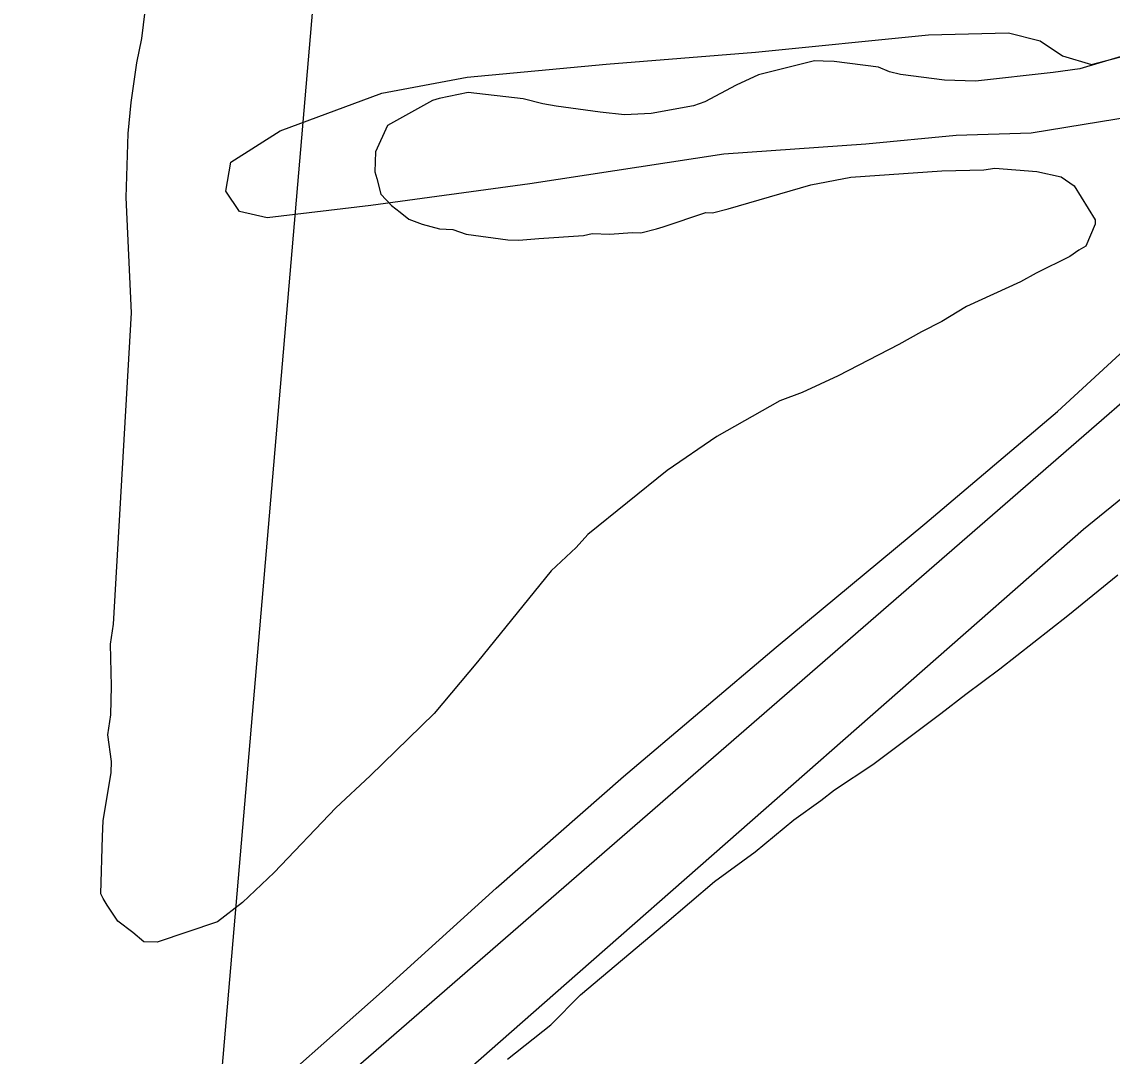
# Model space of a CAD drawing. Extents: x 3683402 to 3721514, y 487807 to 513565.
# Drawn here: x 3706941 to 3707599, y 510709 to 511333 of the extents above; entities that cross this region are included whole.
import ezdxf

# ---------------------------------------------------------------- set-up
doc = ezdxf.new("R2010")
doc.units = 0
for name, color, linetype in [('V-ROAD-CNTR', 7, 'Continuous'), ('V-SITE-VEGE', 7, 'Continuous'), ('V-TOPO-BNDY', 7, 'Continuous'), ('V-TOPO-SHOR', 7, 'Continuous')]:
    doc.layers.add(name, color=color, linetype=linetype)

msp = doc.modelspace()

# ---------------------------------------------------------------- linework, layer by layer
at = {"layer": 'V-ROAD-CNTR'}
msp.add_lwpolyline([(3705603.46, 509355.76), (3705793.27, 509529.41), (3706656.05, 510279.85), (3707769.63, 511247.29), (3708223.18, 511642.03)], dxfattribs=at)
at = {"layer": 'V-SITE-VEGE'}
for p, q in [((3707013.67, 511323.13), (3707017.26, 511353.73)), ((3707647.86, 511325.58), (3707579.16, 511304.93)), ((3707010.57, 511308.54), (3707013.67, 511323.13)), ((3707007.19, 511284.61), (3707010.57, 511308.54)), ((3707419.1, 511309.7), (3707385.48, 511301.36)), ((3707424.44, 511309.54), (3707419.1, 511309.7)), ((3707431.11, 511309.35), (3707424.44, 511309.54)), ((3707457.71, 511305.88), (3707431.11, 511309.35)), ((3707464.29, 511303.02), (3707457.71, 511305.88)), ((3707385.48, 511301.36), (3707371.95, 511295.09)), ((3707470.92, 511301.48), (3707464.29, 511303.02)), ((3707497.52, 511298.02), (3707470.92, 511301.48)), ((3707563.08, 511302.74), (3707516.19, 511297.46)), ((3707579.16, 511304.93), (3707563.08, 511302.74)), ((3707371.95, 511295.09), (3707352.95, 511284.98)), ((3707516.19, 511297.46), (3707497.52, 511298.02)), ((3707188.78, 511285.87), (3707161.63, 511270.66)), ((3707192.82, 511287.08), (3707188.78, 511285.87)), ((3707210.28, 511290.57), (3707192.82, 511287.08)), ((3707243.54, 511286.9), (3707210.28, 511290.57)), ((3707255.47, 511283.88), (3707243.54, 511286.9)), ((3707005.29, 511265.98), (3707007.19, 511284.61)), ((3707263.43, 511282.31), (3707255.47, 511283.88)), ((3707290.03, 511278.84), (3707263.43, 511282.31)), ((3707304.66, 511277.07), (3707290.03, 511278.84)), ((3707346.2, 511282.51), (3707320.7, 511277.93)), ((3707352.95, 511284.98), (3707346.2, 511282.51)), ((3707320.7, 511277.93), (3707304.66, 511277.07)), ((3707004.14, 511227.3), (3707005.29, 511265.98)), ((3707161.63, 511270.66), (3707154.48, 511254.85)), ((3707154.48, 511254.85), (3707154.12, 511242.85)), ((3707154.12, 511242.85), (3707155.34, 511238.81)), ((3707416.88, 511235.01), (3707441.04, 511239.63)), ((3707441.04, 511239.63), (3707495.89, 511243.34)), ((3707495.89, 511243.34), (3707521.27, 511243.91)), ((3707521.27, 511243.91), (3707527.98, 511245.05)), ((3707527.98, 511245.05), (3707553.28, 511242.96)), ((3707553.28, 511242.96), (3707567.87, 511239.85)), ((3707567.87, 511239.85), (3707575.72, 511234.28)), ((3707155.34, 511238.81), (3707157.73, 511229.39)), ((3707367.05, 511220.48), (3707416.88, 511235.01)), ((3707575.72, 511234.28), (3707588.46, 511213.87)), ((3707007.41, 511157.78), (3707004.14, 511227.3)), ((3707157.73, 511229.39), (3707164.19, 511222.52)), ((3707164.19, 511222.52), (3707169.41, 511218.36)), ((3707357.63, 511218.09), (3707367.05, 511220.48)), ((3707169.41, 511218.36), (3707174.63, 511214.2)), ((3707174.63, 511214.2), (3707182.55, 511211.3)), ((3707328.01, 511209.63), (3707353.63, 511218.21)), ((3707353.63, 511218.21), (3707357.63, 511218.09)), ((3707588.46, 511213.87), (3707588.38, 511211.21)), ((3707182.55, 511211.3), (3707193.14, 511208.31)), ((3707193.14, 511208.31), (3707201.14, 511208.07)), ((3707201.14, 511208.07), (3707209.07, 511205.16)), ((3707314.55, 511206.02), (3707323.97, 511208.41)), ((3707323.97, 511208.41), (3707328.01, 511209.63)), ((3707588.38, 511211.21), (3707582.65, 511198.03)), ((3707209.07, 511205.16), (3707234.33, 511201.74)), ((3707234.33, 511201.74), (3707241, 511201.54)), ((3707241, 511201.54), (3707253.04, 511202.52)), ((3707253.04, 511202.52), (3707279.8, 511204.39)), ((3707279.8, 511204.39), (3707285.17, 511205.57)), ((3707285.17, 511205.57), (3707295.84, 511205.25)), ((3707295.84, 511205.25), (3707309.22, 511206.18)), ((3707309.22, 511206.18), (3707314.55, 511206.02)), ((3707578.56, 511195.48), (3707573.11, 511191.64)), ((3707582.65, 511198.03), (3707578.56, 511195.48)), ((3707573.11, 511191.64), (3707552.79, 511181.57)), ((3707552.79, 511181.57), (3707543.29, 511176.51)), ((3707543.29, 511176.51), (3707510.8, 511161.46)), ((3707510.8, 511161.46), (3707495.85, 511152.56)), ((3706996.46, 510969.88), (3707007.41, 511157.78)), ((3707495.85, 511152.56), (3707483.65, 511146.25)), ((3707483.65, 511146.25), (3707470.07, 511138.64)), ((3707470.07, 511138.64), (3707433.46, 511119.71)), ((3707433.46, 511119.71), (3707411.8, 511109.68)), ((3707411.8, 511109.68), (3707398.31, 511104.74)), ((3707398.31, 511104.74), (3707360.28, 511083.18)), ((3707360.28, 511083.18), (3707330.31, 511062.71)), ((3707330.31, 511062.71), (3707282.43, 511024.09)), ((3707282.43, 511024.09), (3707275.52, 511016.29)), ((3707275.52, 511016.29), (3707260.41, 511002.05)), ((3707260.41, 511002.05), (3707216.06, 510947.31)), ((3706994.77, 510957.91), (3706996.46, 510969.88)), ((3706995.35, 510932.53), (3706994.77, 510957.91)), ((3707216.06, 510947.31), (3707189.77, 510916.05)), ((3706994.83, 510915.19), (3706995.35, 510932.53)), ((3706993.14, 510903.23), (3706994.83, 510915.19)), ((3707189.77, 510916.05), (3707151.27, 510878.48)), ((3706995.33, 510887.14), (3706993.14, 510903.23)), ((3706995.13, 510880.47), (3706995.33, 510887.14)), ((3706990.26, 510851.25), (3706995.13, 510880.47)), ((3707151.27, 510878.48), (3707130.66, 510859.08)), ((3707130.66, 510859.08), (3707093.46, 510820.14)), ((3706989.98, 510841.91), (3706990.26, 510851.25)), ((3706988.95, 510807.23), (3706989.98, 510841.91)), ((3707093.46, 510820.14), (3707074.23, 510802.02)), ((3706990.2, 510804.53), (3706988.95, 510807.23)), ((3706992.75, 510800.44), (3706990.2, 510804.53)), ((3706999.14, 510790.91), (3706992.75, 510800.44)), ((3707074.23, 510802.02), (3707059.2, 510790.45)), ((3707008.28, 510783.96), (3706999.14, 510790.91)), ((3707059.2, 510790.45), (3707022.79, 510778.19)), ((3707014.78, 510778.43), (3707008.28, 510783.96)), ((3707022.79, 510778.19), (3707014.78, 510778.43))]:
    msp.add_line(p, q, dxfattribs=at)
msp.add_lwpolyline([(3707234.14, 510707.64), (3707260.12, 510728.23), (3707278.02, 510746.38), (3707328.68, 510788.93), (3707358.82, 510814.73), (3707383.38, 510832.68), (3707406.65, 510852.02), (3707423.02, 510863.54), (3707431.22, 510869.97), (3707454.37, 510885.3), (3707495.34, 510916.12), (3707510.37, 510927.69), (3707530.85, 510943.1), (3707571.86, 510975.24), (3707601.96, 510999.71)], dxfattribs=at)
at = {"layer": 'V-TOPO-BNDY'}
msp.add_line((3707141.52, 511632.63), (3706998.53, 509960.17), dxfattribs=at)
at = {"layer": 'V-TOPO-SHOR'}
for points in [[(3707622.29, 511278.01), (3707549.71, 511266.01), (3707504.54, 511264.78), (3707450.21, 511259.54), (3707364.49, 511253.52), (3707247.46, 511235.54), (3707151.63, 511222.51), (3707089.08, 511214.93), (3707072.43, 511218.87), (3707064.2, 511231.16), (3707067.31, 511248.69), (3707097.11, 511267.57), (3707158.4, 511290.23), (3707209.84, 511299.86), (3707293.47, 511307.66), (3707383.53, 511314.85), (3707487.87, 511325.47), (3707536.05, 511326.6), (3707555.25, 511321.72), (3707568.74, 511312.72), (3707586.2, 511307.47), (3707615.24, 511315.19)], [(3706533.35, 510204.9), (3706606.97, 510268.8), (3706688.45, 510337.82), (3706777.73, 510417.36), (3706878.96, 510505.88), (3706982.55, 510595.26), (3707072.21, 510671.98), (3707158.59, 510748.34), (3707227.26, 510810.74), (3707304.03, 510878.04), (3707396.06, 510956.09), (3707485.66, 511030.48), (3707565.7, 511098.14), (3707631.04, 511158.31), (3707672.58, 511195.59)], [(3706819.83, 510358.14), (3707269.58, 510753.49), (3707581.39, 511027.15), (3707697.82, 511121.88), (3707710.29, 511130.54), (3707716.81, 511135.65), (3707729.25, 511143.24), (3707741.62, 511148.71), (3707762.5, 511154.46), (3707787.59, 511159.02), (3707813.11, 511160.38), (3707840.17, 511160.11), (3707974.08, 511181.68)]]:
    msp.add_lwpolyline(points, dxfattribs=at)

doc.saveas('drawing.dxf')
